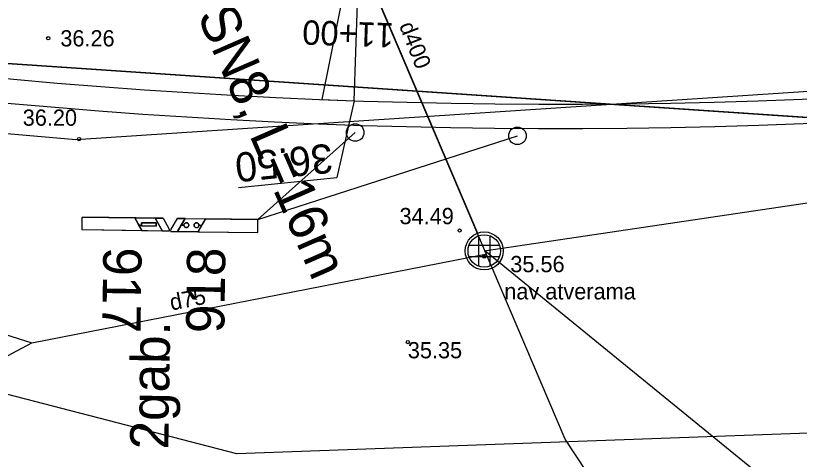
# Model space of a CAD drawing. Extents: x 469981 to 472086, y 246785 to 247785.
# Drawn here: x 470990.4 to 471014.55, y 247171.2 to 247184.86 of the extents above; entities that cross this region are included whole.
import ezdxf

# ---------------------------------------------------------------- set-up
doc = ezdxf.new("R2010")
doc.units = 0
for name, color, linetype in [('0_Asfalta_mala', 7, 'Continuous'), ('0_Asfalta_Nomale', 7, 'Continuous'), ('0_caurtekas', 7, 'Continuous'), ('0_LKT_Drenaza', 7, 'Continuous'), ('0_LKT_lietene', 7, 'Continuous'), ('0_Ruut_Braukt', 7, 'Continuous'), ('0_Ruut_nomale', 7, 'Continuous'), ('0_vertikals', 7, 'Continuous'), ('0_vertkals_cipari', 7, 'Continuous'), ('0_Ziimes', 7, 'Continuous'), ('6_piketaza', 7, 'Continuous'), ('CELI_CMAL_####_####_#', 7, 'Continuous'), ('DREN_ELEM_####_####_#', 7, 'Continuous'), ('DREN_ELEM_####_TKST_#', 7, 'Continuous'), ('DREN_VADP_####_####_#', 7, 'Continuous'), ('DREN_VADP_KLKT_####_#', 7, 'Continuous'), ('DREN_VADP_KLKT_TKST_#', 7, 'Continuous'), ('RAMI_UZMR_####_####_#', 7, 'Continuous'), ('RELJ_AATZ_####_TKST_#', 7, 'Continuous'), ('RELJ_ELEM_####_####_#', 7, 'Continuous'), ('ROBZ_PROJ_####_####_#', 7, 'Continuous'), ('ROBZ_UZMR_####_####_#', 7, 'Continuous'), ('Z_PILD_MELNS', 7, 'Continuous')]:
    doc.layers.add(name, color=color, linetype=linetype)

msp = doc.modelspace()

# ---------------------------------------------------------------- linework, layer by layer
at = {"layer": '0_Asfalta_mala'}
msp.add_arc((471007.123, 247365.136), 183, 250.3373, 277.44649, dxfattribs=at)
at = {"layer": '0_Asfalta_Nomale'}
msp.add_arc((471007.123, 247365.136), 183.75, 250.3373, 277.44649, dxfattribs=at)
at = {"layer": '0_caurtekas'}
msp.add_line((470998.149, 247193.392), (471004.628, 247178.166), dxfattribs=at)
at = {"layer": '0_LKT_Drenaza'}
msp.add_circle((471004.84, 247177.62), 0.586, dxfattribs=at)
at = {"layer": '0_LKT_lietene'}
msp.add_lwpolyline([(471017.304, 247167.48), (471004.859, 247177.622)], dxfattribs=at)
at = {"layer": '0_Ruut_Braukt'}
msp.add_arc((471007.123, 247365.136), 183, 250.3373, 277.44649, dxfattribs=at)
at = {"layer": '0_Ruut_nomale'}
for radius, start in [(183, 250.33757), (183.75, 250.3373)]:
    msp.add_arc((471007.123, 247365.136), radius, start, 277.44649, dxfattribs=at)
at = {"layer": '0_vertikals'}
for p in [(471000.831, 247182.244), (470997.268, 247179.57)]:
    msp.add_line(p, (471000.299, 247179.875), dxfattribs=at)
msp.add_lwpolyline([(471001.038, 247188.24), (470999.832, 247182.28), (471000.831, 247182.244)], close=True, dxfattribs=at)
at = {"layer": '0_Ziimes'}
for q in [(471000.864, 247181.266), (471005.863, 247181.163)]:
    msp.add_line((470997.868, 247178.582), q, dxfattribs=at)
for centre in [(471000.864, 247181.266), (471000.864, 247181.266), (471005.863, 247181.163), (471005.863, 247181.163)]:
    msp.add_circle(centre, 0.27, dxfattribs=at)
at = {"layer": 'CELI_CMAL_####_####_#'}
msp.add_lwpolyline([(471015.923, 247182.598), (470992.26, 247181.035), (470978.943, 247182.194), (470959.244, 247187.66), (470932.844, 247196.714), (470906.026, 247206.836), (470881.196, 247215.092)], dxfattribs=at)
at = {"layer": 'DREN_ELEM_####_####_#'}
for p, q in [((471004.665, 247178.087), (471004.665, 247177.151)), ((471005.015, 247178.087), (471005.015, 247177.151)), ((471004.372, 247177.794), (471005.308, 247177.794)), ((471004.372, 247177.444), (471005.308, 247177.444))]:
    msp.add_line(p, q, dxfattribs=at)
msp.add_circle((471004.84, 247177.619), 0.5, dxfattribs=at)
at = {"layer": 'DREN_VADP_####_####_#'}
msp.add_lwpolyline([(470845.346, 247220.939), (470990.896, 247174.789)], dxfattribs=at)
at = {"layer": 'DREN_VADP_KLKT_####_#'}
for points in [[(471024.755, 247145.454), (471007.332, 247171.821), (470999.34, 247190.573)], [(471004.84, 247177.619), (471029.945, 247181.347), (471052.991, 247183.055), (471075.414, 247184.717), (471098.172, 247186.404), (471122.964, 247188.241)], [(470950.722, 247153.356), (470963.906, 247160.39), (470978.685, 247168.275), (470990.896, 247174.789), (471002.512, 247177.058), (471004.882, 247177.521)]]:
    msp.add_lwpolyline(points, dxfattribs=at)
at = {"layer": 'RAMI_UZMR_####_####_#'}
msp.add_lwpolyline([(471016.707, 247172.079), (470997.217, 247171.376), (470979.902, 247175.851), (470953.212, 247178.863), (470866.8, 247207.896), (470847.133, 247208.95), (470818.512, 247207.896), (470793.929, 247204.557), (470730.787, 247190.475), (470682.857, 247179.693), (470601.924, 247155.957)], dxfattribs=at)
at = {"layer": 'RELJ_ELEM_####_####_#'}
for centre in [(470991.406, 247184.167), (470992.357, 247181.063), (471004.082, 247178.248), (471004.84, 247177.444), (471002.486, 247174.814)]:
    msp.add_circle(centre, 0.05, dxfattribs=at)
at = {"layer": 'ROBZ_PROJ_####_####_#'}
msp.add_lwpolyline([(471398.351, 247372.094), (471346.741, 247338.478), (471133.176, 247205.05), (471108.425, 247194.786), (471087.339, 247189.709), (471023.306, 247181.157), (470962.604, 247185.245), (470905.63, 247205.857), (470878.75, 247214.454), (470852.344, 247217.039), (470815.743, 247215.147), (470778.583, 247209.26), (470718.669, 247194.633), (470636.973, 247175.147), (470468.364, 247124.23), (470431.624, 247112.202), (470396.219, 247097.502), (470371.503, 247083.47), (470275.956, 246992.729), (470152.342, 246907.761), (470066.737, 246851.23)], dxfattribs=at)
at = {"layer": 'ROBZ_UZMR_####_####_#'}
msp.add_lwpolyline([(470963.76, 247148.152), (470962.604, 247185.245), (471023.306, 247181.157), (471087.339, 247189.709), (471108.425, 247194.786), (471133.176, 247205.05), (471165.539, 247180.17)], dxfattribs=at)
at = {"layer": 'Z_PILD_MELNS'}
for p, q in [((470994.948, 247178.627), (470992.455, 247178.664)), ((470994.073, 247178.64), (470994.298, 247178.237)), ((470994.698, 247178.631), (470994.923, 247178.228)), ((470994.948, 247178.627), (470995.134, 247178.294)), ((470995.375, 247178.619), (470995.179, 247178.291)), ((470995.375, 247178.619), (470997.868, 247178.582)), ((470995.625, 247178.615), (470995.388, 247178.218)), ((470996.25, 247178.606), (470996.013, 247178.209)), ((470995.134, 247178.294), (470995.133, 247178.226)), ((470995.179, 247178.291), (470995.178, 247178.223)), ((470995.133, 247178.225), (470992.449, 247178.264)), ((470995.178, 247178.222), (470997.862, 247178.182))]:
    msp.add_line(p, q, dxfattribs=at)
for points in [[(470994.073, 247178.64), (470994.298, 247178.237), (470992.449, 247178.264), (470992.455, 247178.664)], [(470994.698, 247178.631), (470994.923, 247178.228), (470994.298, 247178.237), (470994.186, 247178.438), (470994.28, 247178.388), (470994.73, 247178.381), (470994.731, 247178.481), (470994.281, 247178.488), (470994.28, 247178.388), (470994.186, 247178.438), (470994.073, 247178.64)], [(470994.948, 247178.627), (470995.134, 247178.294), (470995.133, 247178.226), (470994.923, 247178.228), (470994.698, 247178.631)], [(470995.375, 247178.619), (470995.179, 247178.291), (470995.178, 247178.223), (470995.388, 247178.218), (470995.625, 247178.615)], [(470995.388, 247178.218), (470995.506, 247178.417), (470995.587, 247178.416), (470995.588, 247178.409), (470995.589, 247178.401), (470995.591, 247178.392), (470995.594, 247178.384), (470995.598, 247178.375), (470995.603, 247178.369), (470995.608, 247178.363), (470995.616, 247178.355), (470995.627, 247178.349), (470995.638, 247178.344), (470995.649, 247178.341), (470995.663, 247178.339), (470995.673, 247178.34), (470995.682, 247178.342), (470995.691, 247178.345), (470995.7, 247178.35), (470995.708, 247178.355), (470995.715, 247178.361), (470995.722, 247178.369), (470995.725, 247178.374), (470995.729, 247178.38), (470995.732, 247178.386), (470995.735, 247178.394), (470995.737, 247178.404), (470995.737, 247178.414), (470995.737, 247178.422), (470995.736, 247178.429), (470995.733, 247178.439), (470995.73, 247178.447), (470995.726, 247178.454), (470995.722, 247178.46), (470995.717, 247178.466), (470995.712, 247178.471), (470995.704, 247178.477), (470995.698, 247178.48), (470995.689, 247178.484), (470995.681, 247178.487), (470995.673, 247178.489), (470995.668, 247178.489), (470995.661, 247178.489), (470995.654, 247178.489), (470995.647, 247178.488), (470995.639, 247178.486), (470995.631, 247178.482), (470995.621, 247178.477), (470995.611, 247178.469), (470995.601, 247178.458), (470995.595, 247178.447), (470995.589, 247178.432), (470995.587, 247178.418), (470995.587, 247178.416), (470995.506, 247178.417), (470995.627, 247178.615), (470996.25, 247178.606), (470996.131, 247178.408), (470996.05, 247178.407), (470996.05, 247178.413), (470996.049, 247178.421), (470996.048, 247178.428), (470996.046, 247178.434), (470996.043, 247178.441), (470996.041, 247178.446), (470996.038, 247178.451), (470996.034, 247178.456), (470996.03, 247178.461), (470996.026, 247178.465), (470996.021, 247178.469), (470996.017, 247178.472), (470996.01, 247178.476), (470996.004, 247178.479), (470995.997, 247178.482), (470995.988, 247178.484), (470995.981, 247178.485), (470995.974, 247178.485), (470995.967, 247178.484), (470995.96, 247178.483), (470995.955, 247178.482), (470995.948, 247178.48), (470995.939, 247178.476), (470995.929, 247178.47), (470995.922, 247178.463), (470995.917, 247178.457), (470995.912, 247178.45), (470995.907, 247178.443), (470995.904, 247178.434), (470995.901, 247178.425), (470995.9, 247178.417), (470995.9, 247178.409), (470995.9, 247178.401), (470995.902, 247178.393), (470995.903, 247178.388), (470995.906, 247178.38), (470995.911, 247178.371), (470995.915, 247178.364), (470995.919, 247178.36), (470995.926, 247178.353), (470995.931, 247178.349), (470995.94, 247178.344), (470995.95, 247178.339), (470995.961, 247178.336), (470995.972, 247178.335), (470995.987, 247178.336), (470995.998, 247178.339), (470996.008, 247178.343), (470996.017, 247178.348), (470996.026, 247178.355), (470996.032, 247178.361), (470996.037, 247178.368), (470996.042, 247178.377), (470996.046, 247178.387), (470996.049, 247178.397), (470996.05, 247178.407), (470996.131, 247178.408), (470996.013, 247178.209)], [(470996.25, 247178.606), (470996.013, 247178.209), (470997.862, 247178.182), (470997.868, 247178.582)], [(470994.731, 247178.481), (470994.73, 247178.381), (470994.28, 247178.388), (470994.281, 247178.488)]]:
    msp.add_lwpolyline(points, close=True, dxfattribs=at)
for points in [[(470994.948, 247178.627), (470995.134, 247178.294), (470995.133, 247178.226)], [(470995.375, 247178.619), (470995.179, 247178.291), (470995.178, 247178.223)]]:
    msp.add_lwpolyline(points, dxfattribs=at)
for centre in [(470995.662, 247178.414), (470995.975, 247178.41)]:
    msp.add_circle(centre, 0.075, dxfattribs=at)

# ---------------------------------------------------------------- texts
at = {"layer": '0_caurtekas'}
msp.add_text('PP DN 500 SN8, L=16m', height=1.2, rotation=293.5875, dxfattribs=at).set_placement((470992.595, 247192.636))
at = {"layer": '0_vertkals_cipari'}
msp.add_text('36.50', height=0.9, rotation=185.7316, dxfattribs=at).set_placement((471000.123, 247180.928))
at = {"layer": '0_Ziimes'}
for s, rotation, p in [('917', 269.1584, (470993.106, 247177.739)), ('918', 89.1584, (470996.829, 247175.08)), ('2gab.', 89.1584, (470995.106, 247171.501))]:
    msp.add_text(s, height=1.1813, rotation=rotation, dxfattribs=at).set_placement(p)
at = {"layer": '6_piketaza'}
msp.add_text('11+00', height=0.75, rotation=178.0299, dxfattribs=at).set_placement((471002.065, 247184.628))
at = {"layer": 'DREN_ELEM_####_TKST_#'}
for s, p in [('35.56', (471005.643, 247176.965)), ('nav atverama', (471005.458, 247176.126))]:
    msp.add_text(s, height=0.5, dxfattribs=at).set_placement(p)
at = {"layer": 'DREN_VADP_KLKT_TKST_#'}
for s, rotation, p in [('d400', 291.4106, (471002.211, 247184.56)), ('d75', 11.0551, (470995.202, 247175.783))]:
    msp.add_text(s, height=0.5, rotation=rotation, dxfattribs=at).set_placement(p)
at = {"layer": 'RELJ_AATZ_####_TKST_#'}
for s, p in [('36.26', (470991.778, 247183.915)), ('36.20', (470990.62, 247181.473)), ('34.49', (471002.23, 247178.443)), ('35.35', (471002.486, 247174.314))]:
    msp.add_text(s, height=0.5, dxfattribs=at).set_placement(p)

doc.saveas('drawing.dxf')
